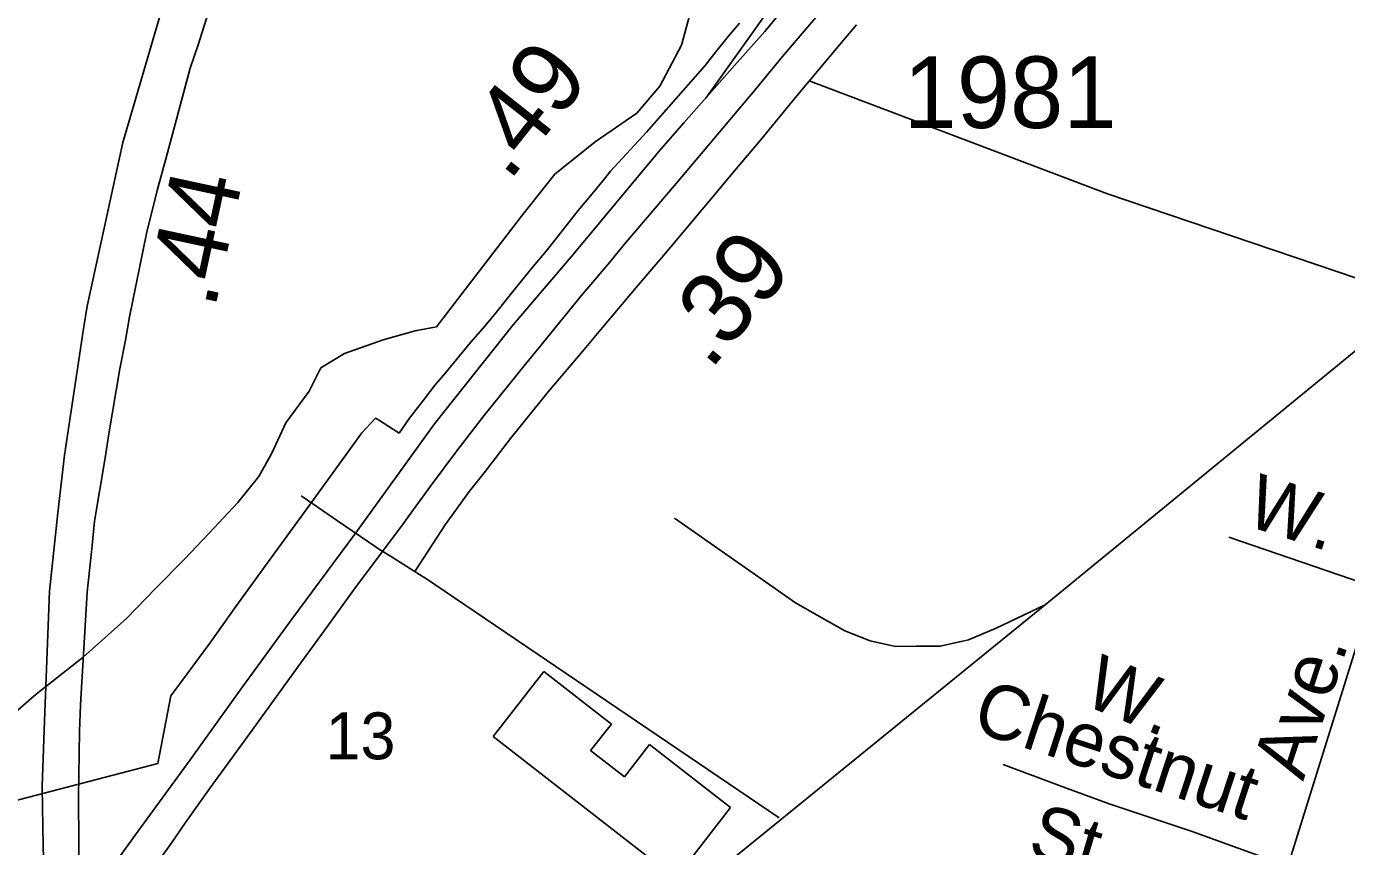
# Model space of a CAD drawing. Extents: x 2206922 to 2357709, y 510027 to 673830.
# Drawn here: x 2293828 to 2296133, y 596320 to 597753 of the extents above; entities that cross this region are included whole.
import ezdxf

# ---------------------------------------------------------------- set-up
doc = ezdxf.new("R2010")
doc.units = 0
for name, color, linetype in [('Exist Boundary Political City Limit New', 7, 'Continuous'), ('Exist Cultural Warehouse Building Footprint', 7, 'Continuous'), ('Exist Hydrographic Creek Single Shore', 7, 'Continuous'), ('Exist Railroad Mainline', 7, 'Continuous'), ('Exist Railroad Siding', 7, 'Continuous'), ('Exist Road Non-System Type 51', 7, 'Continuous'), ('Exist Road Non-System Type 51 Label', 7, 'Continuous'), ('Exist Road Primary Interstate Ramp 1 Lane Attributed', 7, 'Continuous'), ('Exist Road Primary NC UnDivided 4 Lane Attributed', 7, 'Continuous'), ('Exist Road Primary US Divided Attributed', 7, 'Continuous'), ('Exist Road Primary US Label', 7, 'Continuous'), ('Exist Road Primary US Mileage Tenths English Label', 7, 'Continuous'), ('Exist Road Primary US Service Attributed', 7, 'Continuous'), ('Exist Road Secondary Mileage Hundredths English Label', 7, 'Continuous'), ('Exist Road Secondary Type 51 Number Label', 7, 'Continuous'), ('Map Preparation Boundary City Limit Buffer Line', 7, 'Continuous')]:
    doc.layers.add(name, color=color, linetype=linetype)

msp = doc.modelspace()

# ---------------------------------------------------------------- linework, layer by layer
at = {"layer": 'Exist Boundary Political City Limit New'}
for points in [[(2294478.5, 597041.8), (2294497, 597068), (2294521, 597099.6), (2294541.8, 597126.5), (2294560.2, 597147.8), (2294584, 597177.4), (2294603.5, 597200.4), (2294625, 597224.9), (2294646, 597250.1), (2294668.2, 597278.6), (2294674.8, 597286.4), (2294692.2, 597308), (2294712.5, 597333), (2294735.2, 597360.3), (2294759.5, 597390.4), (2294791.5, 597430.9), (2294816, 597460.2), (2294837, 597486.2), (2294848, 597500), (2294910.5, 597568.2), (2295000, 597670.1), (2295012.8, 597684.4), (2295031.8, 597708.4), (2295053.2, 597735.1), (2295072.8, 597758.3)], [(2293100.2, 596211.3), (2293567, 596335.9), (2293737.8, 596381.2), (2294057, 596464.6), (2294079.8, 596582.8), (2294098.5, 596608.1), (2294148.2, 596674.8), (2294193.5, 596739.2), (2294253.2, 596821.8), (2294322, 596916.3), (2294413.8, 597042.9), (2294437.5, 597068.1), (2294442.8, 597065.1), (2294478.5, 597041.8)]]:
    msp.add_lwpolyline(points, dxfattribs=at)
at = {"layer": 'Exist Cultural Warehouse Building Footprint'}
for p, q in [((2294731.1, 596625.6), (2294642.7, 596512.1)), ((2294849.2, 596533.6), (2294731.1, 596625.6)), ((2294813.1, 596487.3), (2294849.2, 596533.6)), ((2294642.7, 596512.1), (2294961.3, 596264.2)), ((2294872.1, 596441.4), (2294813.1, 596487.3)), ((2294915.9, 596497.7), (2294872.1, 596441.4)), ((2295057.4, 596387.6), (2294915.9, 596497.7)), ((2294961.3, 596264.2), (2295057.4, 596387.6))]:
    msp.add_line(p, q, dxfattribs=at)
at = {"layer": 'Exist Hydrographic Creek Single Shore'}
msp.add_lwpolyline([(2293751.2, 596505), (2293844.9, 596586), (2293926.9, 596650.5), (2294003, 596718.9), (2294053.4, 596770.6), (2294103.8, 596822.1), (2294146.7, 596867.5), (2294197.1, 596921.1), (2294233.6, 596966.3), (2294256.6, 597007.1), (2294280.8, 597059.9), (2294321.4, 597115.3), (2294342.1, 597156), (2294383.3, 597181.3), (2294450.8, 597205.3), (2294506.4, 597221), (2294544.1, 597228.1), (2294692.5, 597421), (2294750.4, 597494.9), (2294820.9, 597551.1), (2294893.5, 597601.3), (2294933.9, 597648.6), (2294971.8, 597720), (2294989.9, 597786.6)], dxfattribs=at)
at = {"layer": 'Exist Railroad Mainline'}
msp.add_line((2295606.5, 596741.8), (2294529.3, 595866.2), dxfattribs=at)
msp.add_lwpolyline([(2296734, 597666.2), (2296258.5, 597276.4), (2295606.5, 596741.8)], dxfattribs=at)
at = {"layer": 'Exist Railroad Siding'}
msp.add_lwpolyline([(2294959.4, 596893.7), (2295170.8, 596745.8), (2295208.9, 596724.1), (2295257.1, 596696.5), (2295301.4, 596679), (2295345.3, 596669.5), (2295381.3, 596669.8), (2295423.3, 596670.1), (2295473.1, 596680.7), (2295520.9, 596701.1), (2295606.5, 596741.8)], dxfattribs=at)
at = {"layer": 'Exist Road Non-System Type 51'}
for p, q in [((2294311.1, 596930.2), (2294307.4, 596932.7)), ((2294369.5, 596890.2), (2294311.1, 596930.2)), ((2294425.7, 596851.8), (2294369.5, 596890.2)), ((2294444.3, 596839), (2294425.7, 596851.8)), ((2295927.3, 596860.3), (2296182.7, 596773.1)), ((2294444.3, 596839), (2294463.3, 596827)), ((2294463.3, 596827), (2294520.7, 596790.9)), ((2294520.7, 596790.9), (2294522.7, 596789.6)), ((2294522.7, 596789.6), (2295142.3, 596369.7)), ((2296182.7, 596773.1), (2296030.6, 596285.4))]:
    msp.add_line(p, q, dxfattribs=at)
for points in [[(2295194.8, 597657.5), (2295715.7, 597460.5), (2296258.5, 597276.4)], [(2296030.6, 596285.4), (2295863.5, 596346.2), (2295718.7, 596394.5), (2295637.7, 596424.1), (2295533.4, 596463)]]:
    msp.add_lwpolyline(points, dxfattribs=at)
at = {"layer": 'Exist Road Primary Interstate Ramp 1 Lane Attributed'}
msp.add_lwpolyline([(2295041.4, 598235), (2295008.7, 598195.6), (2295007, 598179), (2295006.3, 598164.8), (2295006.8, 598153.2), (2295007.7, 598144.3), (2295009.5, 598134.5), (2295015.2, 598119.9), (2295018.9, 598113.4), (2295027.8, 598103), (2295039.7, 598089.6), (2295120.5, 598016.7), (2295142.1, 597990.6), (2295156.7, 597966.7), (2295165.3, 597946.1), (2295169.4, 597930.7), (2295171.3, 597909.1), (2295168.9, 597877.9), (2295159.4, 597843.4), (2295155.9, 597833.5), (2295151.9, 597825.5), (2295129.9, 597790.2), (2295014, 597627.6)], dxfattribs=at)
at = {"layer": 'Exist Road Primary NC UnDivided 4 Lane Attributed'}
for points in [[(2294307.6, 598447.9), (2294198.3, 598169.9), (2294085.3, 597854.8), (2293996.3, 597549.9), (2293933.8, 597264), (2293927.7, 597224.5), (2293894.3, 597003.7), (2293882.8, 596902.9), (2293868.3, 596766.2), (2293859.3, 596539.3), (2293855.2, 596424.3), (2293857.1, 596320), (2293862.7, 596131.6), (2293867.5, 596080.9)], [(2294385.9, 598423.7), (2294279, 598146.4), (2294243.9, 598059.4), (2294203.5, 597948.5), (2294163.1, 597833.7), (2294127.7, 597720.9), (2294113.6, 597679.7), (2294073.9, 597532.1), (2294056, 597466.2), (2294037.7, 597391.1), (2294007.6, 597245.4), (2294001.1, 597204.6), (2293991.2, 597154.7), (2293971.7, 597041.1), (2293965.2, 596998.8), (2293946.9, 596888.2), (2293942.8, 596845.5), (2293934, 596764.3), (2293922.2, 596567.2), (2293920.6, 596520.7), (2293918.7, 596405.2), (2293919.2, 596325.7), (2293920.6, 596242.2), (2293922.7, 596205.9)]]:
    msp.add_lwpolyline(points, dxfattribs=at)
at = {"layer": 'Exist Road Primary US Divided Attributed'}
for points in [[(2295409, 598108.5), (2295362.5, 598043.3), (2295339.2, 598013.2), (2295288.2, 597950.5), (2295239.3, 597891.2), (2295190.2, 597832.2), (2295117.1, 597744.2), (2295064, 597684.4), (2294975.6, 597584.1), (2294932.3, 597534), (2294782.8, 597354.3), (2294678, 597231.6), (2294540.2, 597058.6), (2294463.3, 596951.6), (2294401, 596865.8), (2294291.5, 596716.8), (2294202.3, 596594.4), (2294113.7, 596471.4), (2294022.3, 596346.2), (2293978.4, 596284.7), (2293943.2, 596236.4), (2293922.7, 596205.9)], [(2294059.7, 596295.7), (2294081.5, 596327), (2294105.5, 596361.5), (2294148.9, 596422.3), (2294217.3, 596516.6), (2294307, 596640.6), (2294352.5, 596703), (2294399.2, 596767.8), (2294489.1, 596888.4), (2294489.9, 596889.5), (2294533.4, 596949.4), (2294579.4, 597011.2), (2294626.8, 597072.2), (2294699.3, 597162.9), (2294723, 597191.6), (2294796.6, 597282), (2294846.3, 597340.9), (2294871.8, 597371.8), (2294895.3, 597399.8), (2294972.1, 597490.2), (2295099.8, 597641.6), (2295148.3, 597700.2), (2295233.8, 597801.2)]]:
    msp.add_lwpolyline(points, dxfattribs=at)
at = {"layer": 'Exist Road Primary US Service Attributed'}
msp.add_lwpolyline([(2295277.3, 597755.5), (2295248.2, 597721.4), (2295170.1, 597628), (2295109.5, 597553.8), (2295067.1, 597504.2), (2295020.2, 597447.6), (2294940.9, 597353.2), (2294892.7, 597296.7), (2294834, 597226.9), (2294801.7, 597188.5), (2294739, 597114.4), (2294673, 597032.9), (2294627, 596973), (2294601.7, 596940.7), (2294558.9, 596881.9), (2294505.8, 596800.3)], dxfattribs=at)
at = {"layer": 'Map Preparation Boundary City Limit Buffer Line'}
for points in [[(2294478.5, 597041.8), (2294497, 597068), (2294521, 597099.6), (2294541.8, 597126.5), (2294560.2, 597147.8), (2294584, 597177.4), (2294603.5, 597200.4), (2294625, 597224.9), (2294646, 597250.1), (2294668.2, 597278.6), (2294674.8, 597286.4), (2294692.2, 597308), (2294712.5, 597333), (2294735.2, 597360.3), (2294759.5, 597390.4), (2294791.5, 597430.9), (2294816, 597460.2), (2294837, 597486.2), (2294848, 597500), (2294910.5, 597568.2), (2295000, 597670.1), (2295012.8, 597684.4), (2295031.8, 597708.4), (2295053.2, 597735.1), (2295072.8, 597758.3)], [(2293100.2, 596211.3), (2293567, 596335.9), (2293737.8, 596381.2), (2294057, 596464.6), (2294079.8, 596582.8), (2294098.5, 596608.1), (2294148.2, 596674.8), (2294193.5, 596739.2), (2294253.2, 596821.8), (2294322, 596916.3), (2294413.8, 597042.9), (2294437.5, 597068.1), (2294442.8, 597065.1), (2294478.5, 597041.8)]]:
    msp.add_lwpolyline(points, dxfattribs=at)

# ---------------------------------------------------------------- texts
at = {"layer": 'Exist Road Non-System Type 51 Label'}
for s, rotation, p in [('W.', 342.4736, (2295953, 596881.8)), ('Ave.', 71.748, (2296057.1, 596432.7)), ('W.', 337.8059, (2295669.3, 596569.2)), ('Chestnut', 341.8629, (2295475.7, 596523.2)), ('St.', 343.5172, (2295573.1, 596305.5))]:
    msp.add_text(s, height=95, rotation=rotation, dxfattribs=at).set_placement(p)
at = {"layer": 'Exist Road Primary US Label'}
msp.add_text('13', height=82.02, dxfattribs=at).set_placement((2294350.2, 596472.1))
at = {"layer": 'Exist Road Primary US Mileage Tenths English Label'}
msp.add_text('.49', height=125, rotation=51.5861, dxfattribs=at).set_placement((2294670.2, 597480))
at = {"layer": 'Exist Road Secondary Mileage Hundredths English Label'}
for s, rotation, p in [('.44', 77.867, (2294156.7, 597257.2)), ('.39', 50.428, (2295021.8, 597150.3))]:
    msp.add_text(s, height=125, rotation=rotation, dxfattribs=at).set_placement(p)
at = {"layer": 'Exist Road Secondary Type 51 Number Label'}
msp.add_text('1981', height=125, dxfattribs=at).set_placement((2295359.5, 597575.3))

doc.saveas('drawing.dxf')
